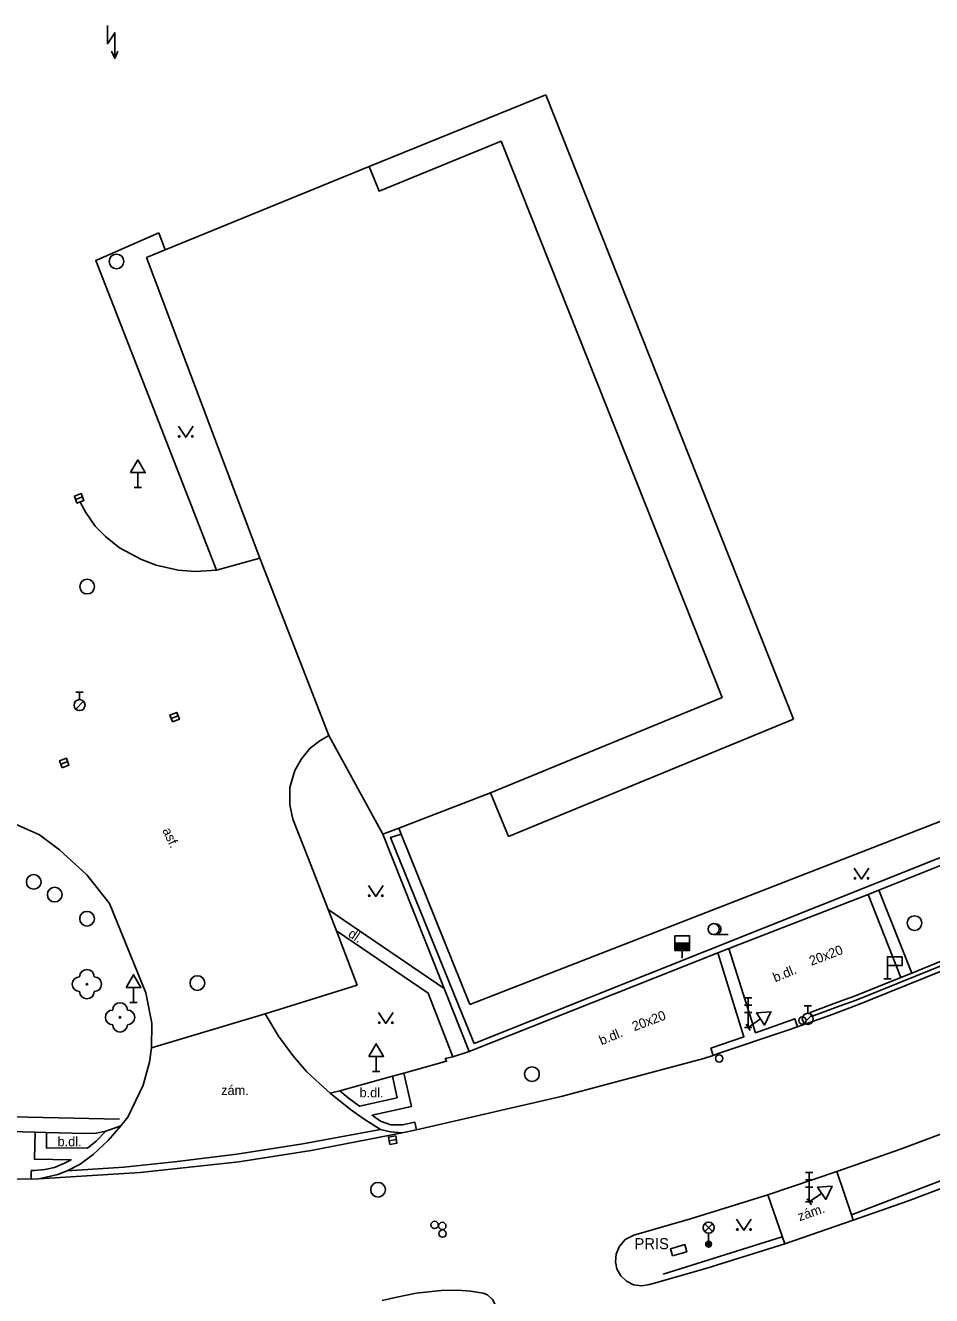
# Model space of a CAD drawing. Extents: x -598341 to -594502, y -1162301 to -1161406.
# Drawn here: x -597950.1 to -597888.3, y -1161494.5 to -1161408 of the extents above; entities that cross this region are included whole.
import ezdxf

# ---------------------------------------------------------------- set-up
doc = ezdxf.new("R2010")
doc.units = 0
for name, color, linetype in [('Vrstva 10', 7, 'Continuous'), ('Vrstva 11', 7, 'Continuous'), ('Vrstva 22', 7, 'Continuous'), ('Vrstva 24', 7, 'Continuous'), ('Vrstva 27', 7, 'Continuous'), ('Vrstva 28', 7, 'Continuous'), ('Vrstva 33', 7, 'Continuous'), ('Vrstva 34', 7, 'Continuous'), ('Vrstva 36', 7, 'Continuous'), ('Vrstva 40', 7, 'Continuous'), ('Vrstva 41', 7, 'Continuous'), ('Vrstva 43', 7, 'Continuous'), ('Vrstva 5', 7, 'Continuous'), ('Vrstva 7', 7, 'Continuous'), ('Vrstva 8', 7, 'Continuous'), ('Vrstva 9', 7, 'Continuous')]:
    doc.layers.add(name, color=color, linetype=linetype)

msp = doc.modelspace()

# ---------------------------------------------------------------- linework, layer by layer
at = {"layer": 'Vrstva 10'}
for p, q in [((-597934.12, -1161444.25), (-597937.07, -1161445.07)), ((-597933.76, -1161475.29), (-597927.49, -1161473.34))]:
    msp.add_line(p, q, dxfattribs=at)
for points in [[(-597937.07, -1161445.07), (-597938.5, -1161445.16), (-597939.67, -1161445.08), (-597941.17, -1161444.73), (-597942.17, -1161444.36), (-597943.67, -1161443.56), (-597944.64, -1161442.78), (-597945.33, -1161442.08), (-597945.97, -1161441.14), (-597946.37, -1161440.41)], [(-597931.86, -1161462.03), (-597932.07, -1161461.07), (-597932.06, -1161459.88), (-597931.72, -1161458.72), (-597931.27, -1161457.94), (-597930.69, -1161457.21), (-597930.03, -1161456.71), (-597929.41, -1161456.35)], [(-597892.4, -1161474.3), (-597851.45, -1161457.77)], [(-597944.36, -1161467.79), (-597945.91, -1161465.82), (-597947.76, -1161464.13), (-597949.13, -1161463.1), (-597950.76, -1161462.37), (-597951.94, -1161462.07), (-597952.98, -1161461.98), (-597954.22, -1161462.03)], [(-597931.86, -1161462.03), (-597930.79, -1161464.74), (-597929.45, -1161468.19)], [(-597941.88, -1161473.88), (-597944.36, -1161467.79)], [(-597929.45, -1161468.19), (-597928.89, -1161469.64)], [(-597928.89, -1161469.64), (-597927.49, -1161473.34)], [(-597941.49, -1161477.61), (-597941.47, -1161475.93), (-597941.88, -1161473.88)], [(-597897.48, -1161476.18), (-597897.23, -1161476.09), (-597895.29, -1161475.41), (-597893.26, -1161474.65), (-597892.4, -1161474.3)], [(-597929.32, -1161480.71), (-597930.04, -1161480.04), (-597930.93, -1161479.22), (-597931.87, -1161478.13), (-597932.83, -1161476.81), (-597933.76, -1161475.29)], [(-597903.23, -1161478.13), (-597902.88, -1161478.01), (-597898.2, -1161476.43), (-597897.48, -1161476.18)], [(-597943.59, -1161482.94), (-597943.1, -1161482.34), (-597942.07, -1161480.16), (-597941.64, -1161478.59), (-597941.49, -1161477.61)], [(-597923.43, -1161483.21), (-597913.58, -1161480.93), (-597903.85, -1161478.34), (-597903.23, -1161478.13)], [(-597929.32, -1161480.71), (-597927.94, -1161481.82), (-597927.01, -1161482.47), (-597925.9, -1161483.17)], [(-597947.24, -1161486), (-597946.35, -1161485.53), (-597945.48, -1161484.88), (-597944.45, -1161483.92), (-597943.59, -1161482.94)], [(-597925.9, -1161483.17), (-597925.21, -1161483.34), (-597924.42, -1161483.41)], [(-597924.42, -1161483.41), (-597923.43, -1161483.21)], [(-597894.8, -1161486.05), (-597890.45, -1161484.51), (-597886.09, -1161482.88)], [(-597952.68, -1161486.5), (-597949.69, -1161486.56)], [(-597949.69, -1161486.56), (-597949.18, -1161486.54)], [(-597949.18, -1161486.54), (-597948.67, -1161486.42), (-597947.89, -1161486.24), (-597947.24, -1161486)], [(-597899.5, -1161487.64), (-597894.8, -1161486.05)], [(-597884.99, -1161486.18), (-597889.98, -1161488.05), (-597893.68, -1161489.35)], [(-597908.63, -1161490.37), (-597904.77, -1161489.26), (-597899.5, -1161487.64)], [(-597893.68, -1161489.35), (-597898.34, -1161490.96)], [(-597907.57, -1161493.74), (-597908.09, -1161493.82), (-597908.66, -1161493.75), (-597909.13, -1161493.5), (-597909.51, -1161493.14), (-597909.78, -1161492.67), (-597909.87, -1161492.2), (-597909.82, -1161491.67), (-597909.62, -1161491.16), (-597909.22, -1161490.68), (-597908.63, -1161490.37)], [(-597898.34, -1161490.96), (-597903.72, -1161492.64), (-597907.31, -1161493.66), (-597907.57, -1161493.74)], [(-597925.77, -1161494.82), (-597924.78, -1161494.6), (-597923.45, -1161494.33), (-597921.76, -1161494.14), (-597920.65, -1161494.12), (-597919.75, -1161494.18), (-597918.9, -1161494.33), (-597918.59, -1161494.45), (-597918.26, -1161494.76), (-597918.09, -1161495.06), (-597918.02, -1161495.35), (-597918.05, -1161495.74), (-597918.18, -1161496.06), (-597918.39, -1161496.34), (-597918.65, -1161496.5), (-597918.97, -1161496.6)]]:
    msp.add_lwpolyline(points, dxfattribs=at)
at = {"layer": 'Vrstva 11'}
for p, q in [((-597863.74, -1161455.53), (-597891.92, -1161466.87)), ((-597921.55, -1161473.58), (-597925.73, -1161463.07)), ((-597892.66, -1161467.16), (-597902.15, -1161470.86)), ((-597891.92, -1161466.87), (-597892.66, -1161467.16)), ((-597892.66, -1161467.16), (-597890.43, -1161472.83)), ((-597889.69, -1161472.52), (-597891.92, -1161466.87)), ((-597876.58, -1161467.21), (-597889.69, -1161472.52)), ((-597921.55, -1161473.58), (-597929.45, -1161468.19)), ((-597902.15, -1161470.86), (-597902.9, -1161471.14)), ((-597902.9, -1161471.14), (-597919.84, -1161477.87)), ((-597889.69, -1161472.52), (-597890.43, -1161472.83)), ((-597919.84, -1161477.87), (-597921.55, -1161473.58)), ((-597933.76, -1161475.29), (-597941.49, -1161477.61)), ((-597920.96, -1161478.23), (-597919.84, -1161477.87)), ((-597903.23, -1161478.13), (-597903.39, -1161477.63)), ((-597944.61, -1161483.3), (-597943.59, -1161482.94)), ((-597952.62, -1161483.28), (-597949.43, -1161483.36)), ((-597949.43, -1161483.36), (-597948.66, -1161483.39))]:
    msp.add_line(p, q, dxfattribs=at)
for points in [[(-597926.67, -1161417.59), (-597925.99, -1161419.26), (-597917.66, -1161415.86), (-597902.61, -1161453.76), (-597918.39, -1161460.25)], [(-597941, -1161422.11), (-597945.29, -1161423.98), (-597937.07, -1161445.07)], [(-597919.51, -1161477.33), (-597864.27, -1161455.3), (-597864.5, -1161454.27), (-597864.63, -1161453.66)], [(-597890.43, -1161472.83), (-597893.6, -1161474.09), (-597894.61, -1161474.46), (-597896.61, -1161475.2), (-597896.52, -1161475.47), (-597894.56, -1161474.76), (-597893.47, -1161474.36), (-597876.47, -1161467.5), (-597853.11, -1161458.06)], [(-597924.49, -1161463.06), (-597925.21, -1161463.29), (-597920.28, -1161475.43), (-597919.51, -1161477.33)], [(-597928.89, -1161469.64), (-597922.65, -1161473.89), (-597920.96, -1161478.23)], [(-597902.15, -1161470.86), (-597900.33, -1161476.59), (-597897.66, -1161475.64), (-597897.48, -1161476.18)], [(-597903.39, -1161477.63), (-597901.13, -1161476.86), (-597902.9, -1161471.14)], [(-597920.96, -1161478.23), (-597921.48, -1161478.34), (-597921.39, -1161478.53), (-597924.29, -1161479.33)], [(-597925.07, -1161479.55), (-597928.67, -1161480.54)], [(-597925.07, -1161479.55), (-597924.76, -1161481.02), (-597927.32, -1161481.59), (-597928.1, -1161481.03), (-597928.67, -1161480.54)], [(-597924.29, -1161479.33), (-597923.78, -1161481.61), (-597926.46, -1161482.21), (-597925.88, -1161482.61), (-597925.18, -1161482.85), (-597924.4, -1161482.85), (-597923.54, -1161482.68), (-597923.43, -1161483.21)], [(-597924.29, -1161479.33), (-597925.07, -1161479.55)], [(-597928.67, -1161480.54), (-597929.32, -1161480.71)], [(-597925.9, -1161483.17), (-597931.19, -1161484.16), (-597935.69, -1161484.85), (-597939.92, -1161485.38), (-597943.38, -1161485.74), (-597947.24, -1161486)], [(-597949.43, -1161483.36), (-597949.47, -1161485.21), (-597946.98, -1161485.24), (-597947.46, -1161485.5), (-597948.1, -1161485.76), (-597948.77, -1161485.91), (-597949.46, -1161485.98), (-597949.69, -1161485.98), (-597949.69, -1161486.56)], [(-597948.66, -1161483.39), (-597946.04, -1161483.45), (-597945.26, -1161483.42), (-597944.61, -1161483.3)], [(-597944.61, -1161483.3), (-597945.27, -1161483.97), (-597945.85, -1161484.46), (-597948.66, -1161484.43), (-597948.66, -1161483.39)], [(-597935.55, -1161485.38), (-597930.62, -1161484.62), (-597924.42, -1161483.41)], [(-597949.18, -1161486.54), (-597942.27, -1161486.1), (-597935.55, -1161485.38)], [(-597893.8, -1161489), (-597894.8, -1161486.05)], [(-597898.34, -1161490.96), (-597899.5, -1161487.64)], [(-597893.68, -1161489.35), (-597893.8, -1161489)]]:
    msp.add_lwpolyline(points, dxfattribs=at)
at = {"layer": 'Vrstva 22'}
for centre in [(-597945.9, -1161473.28), (-597943.64, -1161475.54)]:
    msp.add_circle(centre, 0.05, dxfattribs=at)
for centre, start, end in [((-597946.4, -1161473.28), 90, 270), ((-597945.9, -1161472.78), 0, 180), ((-597945.4, -1161473.28), 270, 90), ((-597945.9, -1161473.78), 180, 0), ((-597943.64, -1161475.04), 0, 180), ((-597944.14, -1161475.54), 90, 270), ((-597943.14, -1161475.54), 270, 90), ((-597943.64, -1161476.04), 180, 0)]:
    msp.add_arc(centre, 0.5, start, end, dxfattribs=at)
at = {"layer": 'Vrstva 24'}
msp.add_lwpolyline([(-597905.981, -1161491.779), (-597905.021, -1161491.501), (-597905.16, -1161491.021), (-597906.12, -1161491.299)], close=True, dxfattribs=at)
at = {"layer": 'Vrstva 27'}
for p, q in [((-597946.664, -1161440.27), (-597946.197, -1161440.09)), ((-597940.154, -1161455.179), (-597939.686, -1161455.001)), ((-597947.674, -1161458.299), (-597947.206, -1161458.121)), ((-597925.306, -1161483.943), (-597924.814, -1161483.857))]:
    msp.add_line(p, q, dxfattribs=at)
for points in [[(-597946.574, -1161440.503), (-597946.107, -1161440.324), (-597946.287, -1161439.857), (-597946.753, -1161440.037)], [(-597940.065, -1161455.412), (-597939.598, -1161455.235), (-597939.775, -1161454.768), (-597940.242, -1161454.945)], [(-597947.585, -1161458.532), (-597947.118, -1161458.355), (-597947.295, -1161457.888), (-597947.762, -1161458.065)], [(-597925.264, -1161484.189), (-597924.771, -1161484.104), (-597924.856, -1161483.611), (-597925.349, -1161483.696)]]:
    msp.add_lwpolyline(points, close=True, dxfattribs=at)
for centre in [(-597943.88, -1161424.05), (-597945.88, -1161446.2), (-597949.52, -1161466.31), (-597948.09, -1161467.18), (-597945.89, -1161468.82), (-597889.5, -1161469.12), (-597938.37, -1161473.2), (-597915.57, -1161479.41), (-597926.06, -1161487.28)]:
    msp.add_circle(centre, 0.5, dxfattribs=at)
at = {"layer": 'Vrstva 28'}
for p, q in [((-597946.65, -1161453.395), (-597946.15, -1161453.395)), ((-597946.4, -1161453.895), (-597946.4, -1161453.395)), ((-597946.658, -1161454.542), (-597946.128, -1161454.012)), ((-597905.83, -1161470.48), (-597904.83, -1161470.48)), ((-597905.83, -1161470.53), (-597904.83, -1161470.53)), ((-597905.83, -1161470.58), (-597904.83, -1161470.58)), ((-597905.83, -1161470.63), (-597904.83, -1161470.63)), ((-597905.83, -1161470.68), (-597904.83, -1161470.68)), ((-597905.83, -1161470.73), (-597904.83, -1161470.73)), ((-597905.83, -1161470.78), (-597904.83, -1161470.78)), ((-597905.83, -1161470.83), (-597904.83, -1161470.83)), ((-597905.83, -1161470.88), (-597904.83, -1161470.88)), ((-597905.83, -1161470.93), (-597904.83, -1161470.93)), ((-597905.33, -1161470.98), (-597905.33, -1161471.51)), ((-597897.028, -1161475.912), (-597896.498, -1161475.382)), ((-597897.02, -1161474.765), (-597896.52, -1161474.765)), ((-597896.77, -1161475.265), (-597896.77, -1161474.765))]:
    msp.add_line(p, q, dxfattribs=at)
msp.add_lwpolyline([(-597905.83, -1161470.98), (-597904.83, -1161470.98), (-597904.83, -1161469.98), (-597905.83, -1161469.98)], close=True, dxfattribs=at)
for centre, radius in [((-597946.4, -1161454.27), 0.375), ((-597896.77, -1161475.64), 0.375), ((-597897.14, -1161475.75), 0.25), ((-597902.81, -1161478.34), 0.25), ((-597922.2, -1161489.68), 0.25), ((-597921.68, -1161489.75), 0.25), ((-597921.66, -1161490.27), 0.25)]:
    msp.add_circle(centre, radius, dxfattribs=at)
at = {"layer": 'Vrstva 33'}
for p, q in [((-597901.09, -1161474.22), (-597900.59, -1161474.22)), ((-597900.84, -1161476.22), (-597900.84, -1161474.22)), ((-597901.09, -1161474.72), (-597900.59, -1161474.72)), ((-597901.09, -1161475.22), (-597900.59, -1161475.22)), ((-597901.09, -1161476.22), (-597900.59, -1161476.22)), ((-597896.92, -1161486.1), (-597896.42, -1161486.1)), ((-597896.92, -1161486.6), (-597896.42, -1161486.6)), ((-597896.67, -1161488.1), (-597896.67, -1161486.1)), ((-597896.92, -1161487.1), (-597896.42, -1161487.1)), ((-597896.92, -1161488.1), (-597896.42, -1161488.1)), ((-597903.795, -1161490.13), (-597903.265, -1161489.6)), ((-597903.795, -1161489.6), (-597903.265, -1161490.13)), ((-597903.53, -1161490.24), (-597903.53, -1161490.99))]:
    msp.add_line(p, q, dxfattribs=at)
for centre, radius in [((-597903.53, -1161489.865), 0.375), ((-597903.53, -1161490.99), 0.2), ((-597903.53, -1161490.99), 0.145), ((-597903.53, -1161490.99), 0.0876)]:
    msp.add_circle(centre, radius, dxfattribs=at)
at = {"layer": 'Vrstva 34'}
for p, q in [((-597942.42, -1161438.432), (-597942.42, -1161439.45)), ((-597942.67, -1161439.45), (-597942.17, -1161439.45)), ((-597891.35, -1161472.01), (-597891.35, -1161472.91)), ((-597942.72, -1161473.502), (-597942.72, -1161474.52)), ((-597891.6, -1161472.91), (-597891.1, -1161472.91)), ((-597942.97, -1161474.52), (-597942.47, -1161474.52)), ((-597900.981, -1161476.014), (-597900.7, -1161476.427)), ((-597899.998, -1161475.648), (-597900.84, -1161476.22)), ((-597926.18, -1161478.202), (-597926.18, -1161479.22)), ((-597926.43, -1161479.22), (-597925.93, -1161479.22)), ((-597895.828, -1161487.528), (-597896.67, -1161488.1)), ((-597896.811, -1161487.894), (-597896.53, -1161488.307))]:
    msp.add_line(p, q, dxfattribs=at)
for points in [[(-597942.92, -1161438.432), (-597941.92, -1161438.432), (-597942.42, -1161437.566)], [(-597891.35, -1161472.01), (-597890.35, -1161472.01), (-597890.35, -1161471.41), (-597891.35, -1161471.41)], [(-597943.22, -1161473.502), (-597942.22, -1161473.502), (-597942.72, -1161472.636)], [(-597900.279, -1161475.235), (-597899.717, -1161476.062), (-597899.282, -1161475.162)], [(-597926.68, -1161478.202), (-597925.68, -1161478.202), (-597926.18, -1161477.336)], [(-597896.109, -1161487.115), (-597895.547, -1161487.942), (-597895.112, -1161487.042)]]:
    msp.add_lwpolyline(points, close=True, dxfattribs=at)
at = {"layer": 'Vrstva 36'}
msp.add_line((-597903.19, -1161469.905), (-597902.19, -1161469.905), dxfattribs=at)
for points in [[(-597944.5, -1161407.97), (-597944.5, -1161409.22), (-597944, -1161408.47), (-597944, -1161410.22)], [(-597944.219, -1161409.731), (-597944, -1161410.22), (-597943.781, -1161409.731)], [(-597939.66, -1161435.27), (-597939.16, -1161436.02), (-597938.66, -1161435.27)], [(-597893.61, -1161465.37), (-597893.11, -1161466.12), (-597892.61, -1161465.37)], [(-597926.71, -1161466.55), (-597926.21, -1161467.3), (-597925.71, -1161466.55)], [(-597926.03, -1161475.2), (-597925.53, -1161475.95), (-597925.03, -1161475.2)], [(-597901.62, -1161489.29), (-597901.12, -1161490.04), (-597900.62, -1161489.29)]]:
    msp.add_lwpolyline(points, dxfattribs=at)
for centre, radius in [((-597939.61, -1161435.97), 0.05), ((-597938.711, -1161435.97), 0.05), ((-597893.56, -1161466.07), 0.05), ((-597892.661, -1161466.07), 0.05), ((-597926.66, -1161467.25), 0.05), ((-597925.761, -1161467.25), 0.05), ((-597903.19, -1161469.53), 0.375), ((-597925.98, -1161475.9), 0.05), ((-597925.081, -1161475.9), 0.05), ((-597901.571, -1161489.99), 0.05), ((-597900.671, -1161489.99), 0.05)]:
    msp.add_circle(centre, radius, dxfattribs=at)
msp.add_arc((-597903.065, -1161469.53), 0.375, 260.40593, 99.59407, dxfattribs=at)
at = {"layer": 'Vrstva 5'}
for p, q in [((-597914.63, -1161412.69), (-597926.67, -1161417.59)), ((-597897.75, -1161455.22), (-597914.63, -1161412.69)), ((-597926.67, -1161417.59), (-597940.56, -1161423.25)), ((-597940.56, -1161423.25), (-597941, -1161422.11)), ((-597917.17, -1161463.21), (-597897.75, -1161455.22)), ((-597872.99, -1161456.43), (-597919.8, -1161474.67)), ((-597924.65, -1161462.65), (-597918.39, -1161460.25)), ((-597918.39, -1161460.25), (-597917.17, -1161463.21)), ((-597924.49, -1161463.06), (-597924.65, -1161462.65)), ((-597919.8, -1161474.67), (-597924.49, -1161463.06))]:
    msp.add_line(p, q, dxfattribs=at)
at = {"layer": 'Vrstva 7'}
for p, q in [((-597941.83, -1161423.77), (-597940.56, -1161423.25)), ((-597934.12, -1161444.25), (-597941.83, -1161423.77)), ((-597925.73, -1161463.07), (-597929.41, -1161456.35)), ((-597924.65, -1161462.65), (-597925.73, -1161463.07))]:
    msp.add_line(p, q, dxfattribs=at)
at = {"layer": 'Vrstva 8'}
msp.add_line((-597934.12, -1161444.25), (-597929.41, -1161456.35), dxfattribs=at)
at = {"layer": 'Vrstva 9'}
for p, q in [((-597893.8, -1161489), (-597869.22, -1161479.54)), ((-597906.63, -1161493.04), (-597898.53, -1161490.48))]:
    msp.add_line(p, q, dxfattribs=at)
msp.add_lwpolyline([(-597997.44, -1161478.71), (-597986.31, -1161480.53), (-597977.1, -1161481.32), (-597961.4, -1161482.09), (-597943.68, -1161482.48)], dxfattribs=at)

# ---------------------------------------------------------------- texts
at = {"layer": 'Vrstva 40'}
for s, rotation, p in [('asf.', 295.10247, (-597940.77, -1161462.8)), ('dl.', 326.04348, (-597928.15, -1161469.99)), ('b.dl.', 22.53614, (-597898.99, -1161473.16)), ('b.dl.', 22.53614, (-597910.83, -1161477.45)), ('b.dl.', 359.97074, (-597927.32, -1161480.99)), ('b.dl.', 359.97074, (-597947.9, -1161484.32)), ('zám.', 19.0597, (-597897.33, -1161489.43))]:
    msp.add_text(s, height=0.65, rotation=rotation, dxfattribs=at).set_placement(p)
msp.add_text('zám.', height=0.65, dxfattribs=at).set_placement((-597936.75, -1161480.83))
at = {"layer": 'Vrstva 41'}
msp.add_text('PRIS', height=0.75, dxfattribs=at).set_placement((-597908.58, -1161491.33))
at = {"layer": 'Vrstva 43'}
for p in [(-597896.53, -1161472.03), (-597908.6, -1161476.49)]:
    msp.add_text('20x20', height=0.65, rotation=20.61984, dxfattribs=at).set_placement(p)

doc.saveas('drawing.dxf')
